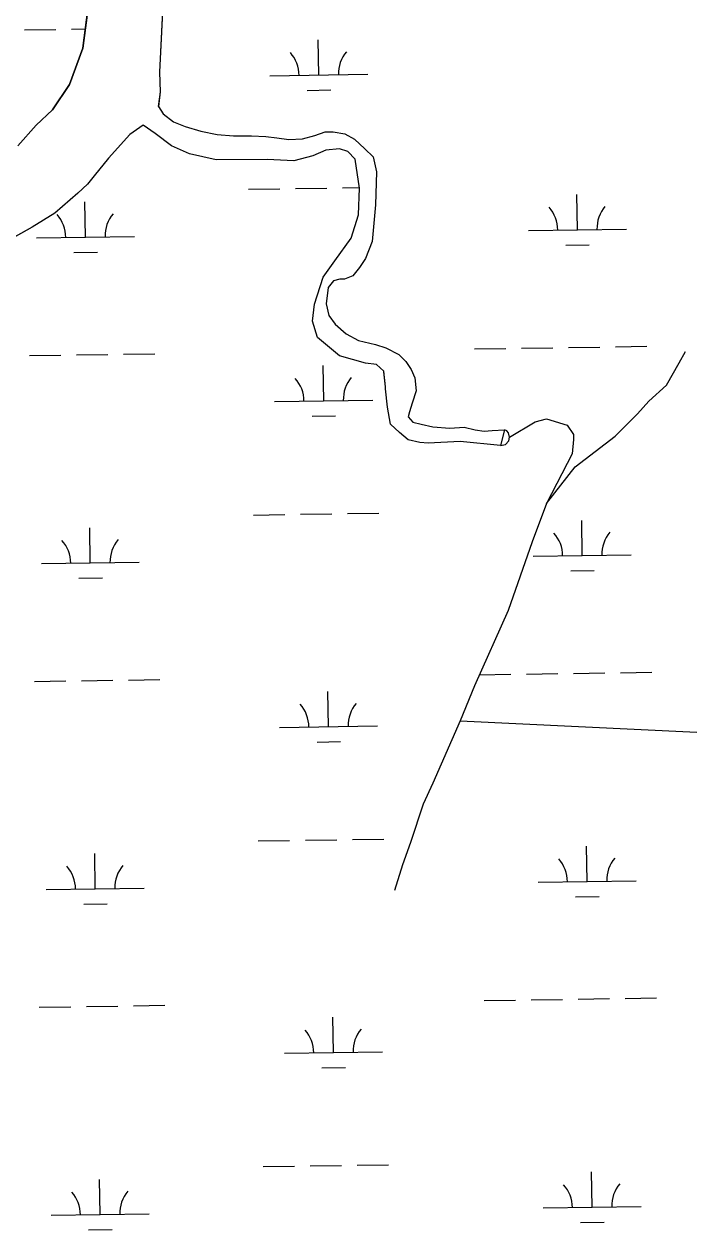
# Model space of a CAD drawing. Extents: x 3807117 to 3845308, y 337856 to 363736.
# Drawn here: x 3817876 to 3818562, y 359585 to 360816 of the extents above; entities that cross this region are included whole.
import ezdxf

# ---------------------------------------------------------------- set-up
doc = ezdxf.new("R2010")
doc.units = 0
doc.layers.add('V-TOPO-SHOR', color=7, linetype='Continuous')
doc.layers.add('V-WETL-SWMP', color=7, linetype='Continuous')

msp = doc.modelspace()

# ---------------------------------------------------------------- linework, layer by layer
at = {"layer": 'V-TOPO-SHOR'}
for p, q in [((3818013, 360732.1), (3818013.1, 360732)), ((3818320.8, 360104.7), (3818562.4, 360093.2))]:
    msp.add_line(p, q, dxfattribs=at)
for points in [[(3818020.4, 360890.9), (3818014.2, 360767.1), (3818015, 360746.8), (3818013, 360732.1)], [(3817869.6, 360691.8), (3817888.3, 360712.9), (3817905, 360728.4), (3817922.3, 360754.4), (3817936.1, 360791.5), (3817944.8, 360860.1)], [(3818013.1, 360732), (3818017.9, 360724.5), (3818028.4, 360716.2), (3818040.3, 360711.4), (3818056.4, 360706.6), (3818073.1, 360703.2), (3818089.8, 360701.9), (3818108, 360702), (3818122.6, 360701.4), (3818133.8, 360700.1), (3818146.3, 360698.1), (3818160.2, 360698.9), (3818172.8, 360702.4), (3818183.2, 360706), (3818191.5, 360706), (3818203.4, 360704), (3818213.2, 360698.5), (3818223.7, 360688.8), (3818232.1, 360680.5), (3818235.7, 360665.2), (3818234.5, 360631.7), (3818231.3, 360594.1), (3818224.4, 360576.6), (3818218.2, 360567.5), (3818211.3, 360559.1), (3818202.9, 360555.6), (3818198.1, 360555.6), (3818191.8, 360554.1), (3818186.3, 360547.1), (3818184.3, 360530.4), (3818187.1, 360518.6), (3818193.5, 360509.6), (3818204.7, 360499.9), (3818217.2, 360493), (3818234.7, 360488.9), (3818245.2, 360485.5), (3818258.5, 360478.6), (3818265.5, 360471.7), (3818271.1, 360463.3), (3818274.6, 360455), (3818276.1, 360441.8), (3818272, 360429.2), (3818269.3, 360420.1), (3818267.9, 360415.2), (3818272.8, 360409.7), (3818281.2, 360407.7), (3818293, 360405), (3818310.5, 360403.7), (3818325.1, 360404.4), (3818336.3, 360401.7), (3818345.3, 360400.4), (3818353.7, 360401.1), (3818366.2, 360401.9)], [(3817997.5, 360712.9), (3817983.8, 360703.3), (3817962.3, 360679.3), (3817947.7, 360661.1), (3817940.8, 360652.6), (3817931, 360643.5), (3817907.4, 360623.1), (3817884.4, 360608.9), (3817820.3, 360572.9), (3817791.7, 360551.7), (3817779.2, 360539.1), (3817769.5, 360527.8)], [(3818362.1, 360385.9), (3818321, 360389.8), (3818288.3, 360388.2), (3818279.9, 360388.8), (3818268, 360391.6), (3818258.9, 360399.2), (3818249.8, 360407.5), (3818246.9, 360424.9), (3818244.7, 360443.7), (3818244.7, 360445.8), (3818243.2, 360461.1), (3818243.2, 360461.8), (3818235.5, 360468.7), (3818224.4, 360470), (3818197.8, 360477.5), (3818175.4, 360496.2), (3818170.4, 360512.9), (3818172.4, 360530.3), (3818181.3, 360557.6), (3818193.1, 360574.4), (3818209.6, 360597.4), (3818217.2, 360621.2), (3818218.4, 360648.4), (3818214, 360678.3), (3818206.3, 360685.9), (3818197.9, 360688.7), (3818184, 360687.2), (3818170.8, 360681.5), (3818151.3, 360676.5), (3818124.1, 360677.7), (3818071.9, 360677.4), (3818044.7, 360683.5), (3818026.5, 360691.8), (3818009.7, 360704.2), (3817997.5, 360712.9)], [(3818409, 360326.7), (3818438.4, 360364.2), (3818479.2, 360395.3), (3818502, 360418.1), (3818513.5, 360431.2), (3818531.4, 360447.5), (3818544.5, 360470.4), (3818551, 360481.8)], [(3818371.4, 360394.3), (3818397.5, 360410), (3818409, 360413.2), (3818430.2, 360406.7), (3818436.7, 360396.9), (3818436.7, 360392), (3818435.1, 360377.3), (3818409, 360326.7), (3818394.3, 360287.5), (3818369.8, 360217.3), (3818335.5, 360140.6), (3818320.8, 360104.7), (3818293.1, 360041), (3818283.3, 360019.8), (3818270.2, 359980.6), (3818262, 359957.7), (3818253.9, 359931.6)], [(3818362.1, 360385.9), (3818367.3, 360386.9), (3818370.7, 360390.7), (3818371.4, 360394.3), (3818370.2, 360398.7), (3818368.4, 360400.7), (3818366.2, 360401.9)]]:
    msp.add_lwpolyline(points, dxfattribs=at)
at = {"layer": 'V-WETL-SWMP'}
for p, q in [((3818020.4, 360890.9), (3818014.2, 360767.1)), ((3817944.8, 360860.1), (3817936.1, 360791.5)), ((3817876.6, 360810.3), (3817908.6, 360810.7)), ((3817924.6, 360811), (3817938.6, 360811.2)), ((3818176.7, 360764), (3818176.1, 360800)), ((3817936.1, 360791.5), (3817922.3, 360754.4)), ((3818014.2, 360767.1), (3818015, 360746.8)), ((3818126.7, 360763.3), (3818226.7, 360764.8)), ((3817922.3, 360754.4), (3817905, 360728.4)), ((3818164.9, 360748.4), (3818188.9, 360748.8)), ((3818015, 360746.8), (3818013.1, 360732)), ((3817905, 360728.4), (3817888.3, 360712.9)), ((3818013.1, 360732), (3818017.9, 360724.5)), ((3818017.9, 360724.5), (3818028.4, 360716.2)), ((3817888.3, 360712.9), (3817869.6, 360691.8)), ((3817997.5, 360712.9), (3817983.8, 360703.3)), ((3818009.7, 360704.2), (3817997.5, 360712.9)), ((3818028.4, 360716.2), (3818040.3, 360711.4)), ((3818040.3, 360711.4), (3818056.4, 360706.6)), ((3817983.8, 360703.3), (3817962.3, 360679.3)), ((3818026.5, 360691.8), (3818009.7, 360704.2)), ((3818056.4, 360706.6), (3818073.1, 360703.2)), ((3818073.1, 360703.2), (3818089.8, 360701.9)), ((3818089.8, 360701.9), (3818108, 360702)), ((3818108, 360702), (3818122.6, 360701.4)), ((3818122.6, 360701.4), (3818133.8, 360700.1)), ((3818133.8, 360700.1), (3818146.3, 360698.1)), ((3818146.3, 360698.1), (3818160.2, 360698.9)), ((3818160.2, 360698.9), (3818172.8, 360702.4)), ((3818172.8, 360702.4), (3818183.2, 360706)), ((3818183.2, 360706), (3818191.5, 360706)), ((3818191.5, 360706), (3818203.4, 360704)), ((3818203.4, 360704), (3818213.2, 360698.5)), ((3818044.7, 360683.5), (3818026.5, 360691.8)), ((3818184, 360687.2), (3818170.8, 360681.5)), ((3818197.9, 360688.7), (3818184, 360687.2)), ((3818206.3, 360685.9), (3818197.9, 360688.7)), ((3818213.2, 360698.5), (3818223.7, 360688.8)), ((3818223.7, 360688.8), (3818232.1, 360680.5)), ((3817962.3, 360679.3), (3817947.7, 360661.1)), ((3818071.9, 360677.4), (3818044.7, 360683.5)), ((3818124.1, 360677.7), (3818071.9, 360677.4)), ((3818151.3, 360676.5), (3818124.1, 360677.7)), ((3818170.8, 360681.5), (3818151.3, 360676.5)), ((3818214, 360678.3), (3818206.3, 360685.9)), ((3818218.4, 360648.4), (3818214, 360678.3)), ((3818232.1, 360680.5), (3818235.7, 360665.2)), ((3818235.7, 360665.2), (3818234.5, 360631.7)), ((3817940.8, 360652.6), (3817931, 360643.5)), ((3817947.7, 360661.1), (3817940.8, 360652.6)), ((3817931, 360643.5), (3817907.4, 360623.1)), ((3818105, 360647.5), (3818137, 360648)), ((3818153, 360648.2), (3818185, 360648.7)), ((3818201, 360648.9), (3818218.3, 360649.2)), ((3818217.2, 360621.2), (3818218.4, 360648.4)), ((3818440.5, 360606.1), (3818440, 360642.1)), ((3817938.7, 360598.6), (3817938.1, 360634.6)), ((3818234.5, 360631.7), (3818231.3, 360594.1)), ((3817907.4, 360623.1), (3817884.4, 360608.9)), ((3818209.6, 360597.4), (3818217.2, 360621.2)), ((3817884.4, 360608.9), (3817820.3, 360572.9)), ((3818390.5, 360605.3), (3818490.5, 360606.8)), ((3817888.7, 360597.8), (3817988.7, 360599.3)), ((3818193.1, 360574.4), (3818209.6, 360597.4)), ((3818231.3, 360594.1), (3818224.4, 360576.6)), ((3818428.7, 360590.5), (3818452.7, 360590.8)), ((3817926.9, 360582.9), (3817950.9, 360583.3)), ((3818224.4, 360576.6), (3818218.2, 360567.5)), ((3818181.3, 360557.6), (3818193.1, 360574.4)), ((3818218.2, 360567.5), (3818211.3, 360559.1)), ((3818172.4, 360530.3), (3818181.3, 360557.6)), ((3818191.8, 360554.1), (3818186.3, 360547.1)), ((3818198.1, 360555.6), (3818191.8, 360554.1)), ((3818202.9, 360555.6), (3818198.1, 360555.6)), ((3818211.3, 360559.1), (3818202.9, 360555.6)), ((3818186.3, 360547.1), (3818184.3, 360530.4)), ((3818170.4, 360512.9), (3818172.4, 360530.3)), ((3818184.3, 360530.4), (3818187.1, 360518.6)), ((3818187.1, 360518.6), (3818193.5, 360509.6)), ((3818175.4, 360496.2), (3818170.4, 360512.9)), ((3818193.5, 360509.6), (3818204.7, 360499.9)), ((3818197.8, 360477.5), (3818175.4, 360496.2)), ((3818204.7, 360499.9), (3818217.2, 360493)), ((3818217.2, 360493), (3818234.7, 360488.9)), ((3817881.6, 360477.6), (3817913.6, 360478.1)), ((3817929.6, 360478.3), (3817961.6, 360478.8)), ((3817977.6, 360479.1), (3818009.6, 360479.5)), ((3818224.4, 360470), (3818197.8, 360477.5)), ((3818234.7, 360488.9), (3818245.2, 360485.5)), ((3818245.2, 360485.5), (3818258.4, 360478.6)), ((3818258.4, 360478.6), (3818265.5, 360471.7)), ((3818335.5, 360484.4), (3818367.5, 360484.9)), ((3818383.5, 360485.1), (3818415.5, 360485.6)), ((3818431.5, 360485.9), (3818463.5, 360486.3)), ((3818479.5, 360486.6), (3818511.5, 360487.1)), ((3818181.7, 360431.4), (3818181.1, 360467.4)), ((3818235.5, 360468.7), (3818224.4, 360470)), ((3818243.2, 360461.8), (3818235.5, 360468.7)), ((3818265.5, 360471.7), (3818271.1, 360463.3)), ((3818244.7, 360445.8), (3818243.2, 360461.8)), ((3818271.1, 360463.3), (3818274.6, 360455)), ((3818274.6, 360455), (3818276.1, 360441.8)), ((3818244.7, 360443.7), (3818244.7, 360445.8)), ((3818246.9, 360424.9), (3818244.7, 360443.7)), ((3818276.1, 360441.8), (3818272, 360429.2)), ((3818131.7, 360430.6), (3818231.7, 360432.1)), ((3818272, 360429.2), (3818269.3, 360420.1)), ((3818169.9, 360415.8), (3818193.9, 360416.1)), ((3818249.8, 360407.5), (3818246.9, 360424.9)), ((3818269.3, 360420.1), (3818267.9, 360415.2)), ((3818258.9, 360399.2), (3818249.8, 360407.5)), ((3818267.9, 360415.2), (3818272.8, 360409.7)), ((3818272.8, 360409.7), (3818281.2, 360407.7)), ((3818281.2, 360407.7), (3818293, 360404.9)), ((3818293, 360404.9), (3818310.5, 360403.7)), ((3818310.5, 360403.7), (3818325.1, 360404.4)), ((3818325.1, 360404.4), (3818336.3, 360401.7)), ((3818268, 360391.6), (3818258.9, 360399.2)), ((3818279.9, 360388.8), (3818268, 360391.6)), ((3818336.3, 360401.7), (3818345.3, 360400.4)), ((3818345.3, 360400.4), (3818353.7, 360401.1)), ((3818353.7, 360401.1), (3818366.2, 360401.9)), ((3818366.2, 360401.9), (3818362.1, 360385.9)), ((3818288.3, 360388.2), (3818279.9, 360388.8)), ((3818321, 360389.8), (3818288.3, 360388.2)), ((3818362.1, 360385.9), (3818321, 360389.8)), ((3818110, 360314.8), (3818142, 360315.3)), ((3818158, 360315.6), (3818190, 360316)), ((3818206, 360316.3), (3818238, 360316.8)), ((3818445.5, 360273.4), (3818445, 360309.4)), ((3817943.6, 360265.9), (3817943.1, 360301.9)), ((3818395.5, 360272.7), (3818495.5, 360274.2)), ((3817893.7, 360265.2), (3817993.6, 360266.7)), ((3818433.7, 360257.8), (3818457.7, 360258.2)), ((3817931.9, 360250.3), (3817955.9, 360250.7)), ((3817886.6, 360145), (3817918.6, 360145.5)), ((3817934.6, 360145.7), (3817966.6, 360146.2)), ((3817982.6, 360146.4), (3818014.6, 360146.9)), ((3818340.5, 360151.8), (3818372.5, 360152.3)), ((3818388.5, 360152.5), (3818420.5, 360153)), ((3818436.5, 360153.2), (3818468.5, 360153.7)), ((3818484.5, 360153.9), (3818516.4, 360154.4)), ((3818186.7, 360098.7), (3818186.1, 360134.7)), ((3818136.7, 360098), (3818236.6, 360099.5)), ((3818174.9, 360083.1), (3818198.9, 360083.5)), ((3818115, 359982.2), (3818147, 359982.7)), ((3818163, 359982.9), (3818195, 359983.4)), ((3818211, 359983.6), (3818243, 359984.1)), ((3818450.5, 359940.8), (3818449.9, 359976.8)), ((3817948.6, 359933.3), (3817948.1, 359969.3)), ((3818400.5, 359940), (3818500.5, 359941.5)), ((3817898.6, 359932.5), (3817998.6, 359934)), ((3818438.7, 359925.2), (3818462.7, 359925.5)), ((3817936.9, 359917.7), (3817960.9, 359918)), ((3817891.6, 359812.3), (3817923.6, 359812.8)), ((3817939.6, 359813.1), (3817971.6, 359813.5)), ((3817987.6, 359813.8), (3818019.6, 359814.3)), ((3818345.5, 359819.1), (3818377.4, 359819.6)), ((3818393.4, 359819.9), (3818425.4, 359820.3)), ((3818441.4, 359820.6), (3818473.4, 359821.1)), ((3818489.4, 359821.3), (3818521.4, 359821.8)), ((3818191.6, 359766.1), (3818191.1, 359802.1)), ((3818141.6, 359765.3), (3818241.6, 359766.8)), ((3818179.9, 359750.5), (3818203.9, 359750.8)), ((3818120, 359649.6), (3818152, 359650)), ((3818168, 359650.3), (3818200, 359650.8)), ((3818216, 359651), (3818248, 359651.5)), ((3818455.5, 359608.2), (3818454.9, 359644.2)), ((3817953.6, 359600.6), (3817953.1, 359636.6)), ((3818405.5, 359607.4), (3818505.5, 359608.9)), ((3817903.6, 359599.9), (3818003.6, 359601.4)), ((3818443.7, 359592.6), (3818467.7, 359592.9)), ((3817941.8, 359585), (3817965.8, 359585.4))]:
    msp.add_line(p, q, dxfattribs=at)
for centre, start, end in [((3818121.4, 360763.6), 0.0865, 41.6302), ((3818231.9, 360765.3), 140.0865, 181.6302), ((3818385.3, 360605.7), 0.0865, 41.6302), ((3818495.7, 360607.4), 140.0865, 181.6302), ((3817883.4, 360598.2), 0.0865, 41.6302), ((3817993.9, 360599.9), 140.0865, 181.6302), ((3818126.4, 360431), 0.0865, 41.6302), ((3818236.9, 360432.7), 140.0865, 181.6302), ((3818390.3, 360273.1), 0.0865, 41.6302), ((3818500.7, 360274.7), 140.0865, 181.6302), ((3817888.4, 360265.6), 0.0865, 41.6302), ((3817998.9, 360267.2), 140.0865, 181.6302), ((3818131.4, 360098.4), 0.0865, 41.6302), ((3818241.9, 360100), 140.0865, 181.6302), ((3818395.2, 359940.4), 0.0865, 41.6302), ((3818505.7, 359942.1), 140.0865, 181.6302), ((3817893.4, 359932.9), 0.0865, 41.6302), ((3818003.9, 359934.6), 140.0865, 181.6302), ((3818136.4, 359765.7), 0.0865, 41.6302), ((3818246.9, 359767.4), 140.0865, 181.6302), ((3818400.2, 359607.8), 0.0865, 41.6302), ((3818510.7, 359609.5), 140.0865, 181.6302), ((3817898.4, 359600.3), 0.0865, 41.6302), ((3818008.8, 359601.9), 140.0865, 181.6302)]:
    msp.add_arc(centre, 35.2, start, end, dxfattribs=at)

doc.saveas('drawing.dxf')
